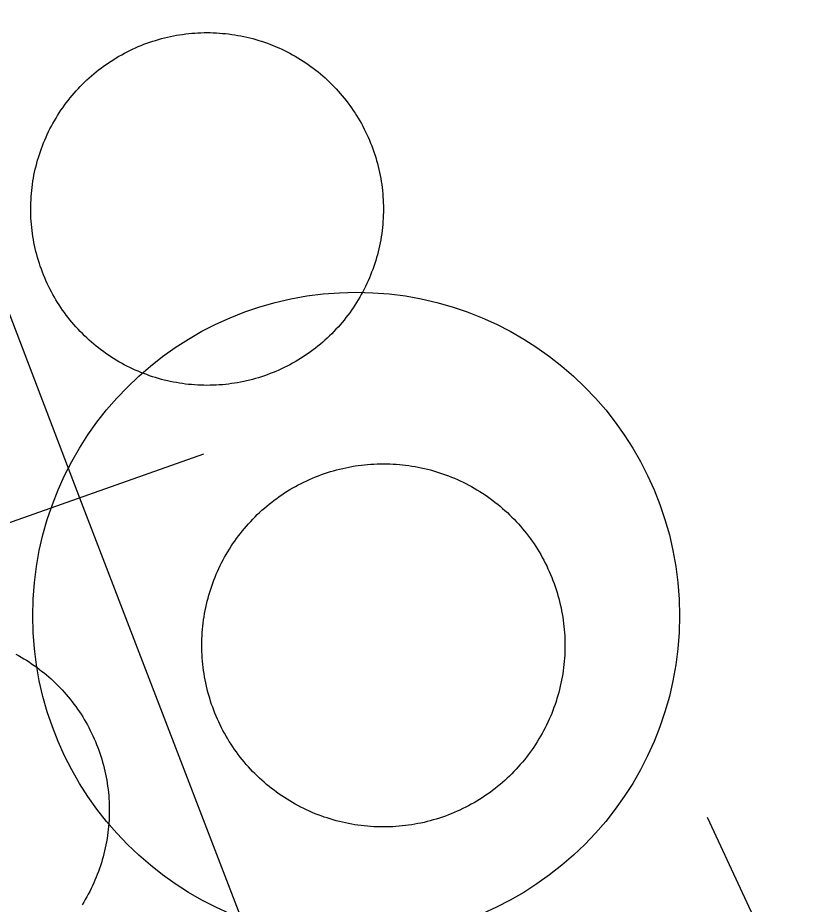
# Model space of a CAD drawing. Extents: x 3567028 to 3605064, y 510945 to 536587.
# Drawn here: x 3599958.9 to 3600106.3, y 526950.9 to 527117.7 of the extents above; entities that cross this region are included whole.
import ezdxf

# ---------------------------------------------------------------- set-up
doc = ezdxf.new("R2010")
doc.units = 0
for name, color, linetype in [('V-DOMW-TANK', 7, 'Continuous'), ('V-ROAD-CNTR', 7, 'Continuous'), ('V-UTIL-LINE', 7, 'Continuous')]:
    doc.layers.add(name, color=color, linetype=linetype)

msp = doc.modelspace()

# ---------------------------------------------------------------- linework, layer by layer
at = {"layer": 'V-DOMW-TANK'}
for points in [[(3599962.09, 527074.83), (3599961.98, 527075.4), (3599961.87, 527075.97), (3599961.77, 527076.54), (3599961.69, 527077.11), (3599961.61, 527077.69), (3599961.55, 527078.26), (3599961.49, 527078.84), (3599961.45, 527079.42), (3599961.41, 527079.99), (3599961.39, 527080.57), (3599961.37, 527081.15), (3599961.37, 527081.73), (3599961.37, 527082.31), (3599961.39, 527082.89), (3599961.42, 527083.47), (3599961.45, 527084.05), (3599961.5, 527084.62), (3599961.55, 527085.2), (3599961.62, 527085.77), (3599961.7, 527086.35), (3599961.78, 527086.92), (3599961.88, 527087.49), (3599961.98, 527088.06), (3599962.1, 527088.63), (3599962.22, 527089.19), (3599962.36, 527089.76), (3599962.5, 527090.32), (3599962.66, 527090.88), (3599962.82, 527091.43), (3599963, 527091.98), (3599963.18, 527092.53), (3599963.38, 527093.08), (3599963.58, 527093.62), (3599963.79, 527094.16), (3599964.01, 527094.69), (3599964.24, 527095.22), (3599964.48, 527095.75), (3599964.73, 527096.27), (3599964.99, 527096.79), (3599965.26, 527097.3), (3599965.54, 527097.81), (3599965.82, 527098.32), (3599966.12, 527098.82), (3599966.42, 527099.31), (3599966.73, 527099.8), (3599967.05, 527100.28), (3599967.38, 527100.76), (3599967.71, 527101.23), (3599968.06, 527101.7), (3599968.41, 527102.15), (3599968.77, 527102.61), (3599969.14, 527103.05), (3599969.52, 527103.49), (3599969.9, 527103.93), (3599970.29, 527104.35), (3599970.69, 527104.77), (3599971.1, 527105.19), (3599971.51, 527105.59), (3599971.93, 527105.99), (3599972.36, 527106.38), (3599972.79, 527106.76), (3599973.23, 527107.14), (3599973.68, 527107.51), (3599974.13, 527107.87), (3599974.59, 527108.22), (3599975.06, 527108.56), (3599975.53, 527108.9), (3599976, 527109.23), (3599976.49, 527109.55), (3599976.98, 527109.86), (3599977.47, 527110.16), (3599977.97, 527110.45), (3599978.48, 527110.74), (3599978.98, 527111.02), (3599979.5, 527111.28), (3599980.02, 527111.54), (3599980.54, 527111.79), (3599981.07, 527112.03), (3599981.6, 527112.26), (3599982.13, 527112.48), (3599982.67, 527112.7), (3599983.21, 527112.9), (3599983.76, 527113.09), (3599984.31, 527113.27), (3599984.86, 527113.44), (3599985.42, 527113.61), (3599985.97, 527113.77), (3599986.53, 527113.91), (3599987.1, 527114.04), (3599987.66, 527114.17), (3599988.23, 527114.29), (3599988.8, 527114.39), (3599989.37, 527114.48), (3599989.94, 527114.57), (3599990.52, 527114.65), (3599991.09, 527114.71), (3599991.67, 527114.77), (3599992.25, 527114.81), (3599992.82, 527114.84), (3599993.4, 527114.87)], [(3599993.4, 527114.87), (3599993.98, 527114.89), (3599994.56, 527114.89), (3599995.14, 527114.89), (3599995.72, 527114.87), (3599996.3, 527114.84), (3599996.87, 527114.81), (3599997.45, 527114.76), (3599998.03, 527114.71), (3599998.6, 527114.64), (3599999.18, 527114.57), (3599999.75, 527114.48), (3600000.32, 527114.38), (3600000.89, 527114.28), (3600001.46, 527114.16), (3600002.02, 527114.04), (3600002.59, 527113.9), (3600003.15, 527113.76), (3600003.7, 527113.6), (3600004.26, 527113.44), (3600004.81, 527113.26), (3600005.36, 527113.08), (3600005.91, 527112.89), (3600006.45, 527112.68), (3600006.99, 527112.47), (3600007.52, 527112.25), (3600008.05, 527112.02), (3600008.58, 527111.78), (3600009.1, 527111.53), (3600009.62, 527111.27), (3600010.13, 527111), (3600010.64, 527110.72), (3600011.15, 527110.44), (3600011.64, 527110.15), (3600012.14, 527109.84), (3600012.63, 527109.53), (3600013.11, 527109.21), (3600013.59, 527108.88), (3600014.06, 527108.55), (3600014.52, 527108.2), (3600014.98, 527107.85), (3600015.44, 527107.49), (3600015.88, 527107.12), (3600016.32, 527106.74), (3600016.76, 527106.36), (3600017.18, 527105.97), (3600017.6, 527105.57), (3600018.01, 527105.16), (3600018.42, 527104.75), (3600018.82, 527104.33), (3600019.21, 527103.91), (3600019.59, 527103.47), (3600019.97, 527103.03), (3600020.34, 527102.58), (3600020.7, 527102.13), (3600021.05, 527101.67), (3600021.39, 527101.2), (3600021.73, 527100.73), (3600022.06, 527100.26), (3600022.38, 527099.77), (3600022.69, 527099.28), (3600022.99, 527098.79), (3600023.28, 527098.29), (3600023.57, 527097.79), (3600023.84, 527097.28), (3600024.11, 527096.76), (3600024.37, 527096.24), (3600024.62, 527095.72), (3600024.86, 527095.2), (3600025.09, 527094.66), (3600025.31, 527094.13), (3600025.52, 527093.59), (3600025.72, 527093.05), (3600025.92, 527092.5), (3600026.1, 527091.95), (3600026.27, 527091.4), (3600026.44, 527090.84), (3600026.6, 527090.29), (3600026.74, 527089.73), (3600026.87, 527089.16), (3600027, 527088.6), (3600027.12, 527088.03), (3600027.22, 527087.46), (3600027.31, 527086.89), (3600027.4, 527086.32), (3600027.48, 527085.74), (3600027.54, 527085.17), (3600027.6, 527084.59), (3600027.64, 527084.02), (3600027.68, 527083.44), (3600027.7, 527082.86), (3600027.71, 527082.28), (3600027.72, 527081.7), (3600027.71, 527081.12), (3600027.7, 527080.54), (3600027.67, 527079.96), (3600027.64, 527079.39), (3600027.59, 527078.81), (3600027.54, 527078.23), (3600027.47, 527077.66), (3600027.4, 527077.08)], [(3600027.4, 527077.08), (3600027.31, 527076.51), (3600027.21, 527075.94), (3600027.11, 527075.37), (3600026.99, 527074.8), (3600026.87, 527074.24), (3600026.73, 527073.67), (3600026.59, 527073.11), (3600026.43, 527072.56), (3600026.27, 527072), (3600026.09, 527071.45), (3600025.91, 527070.9), (3600025.71, 527070.36), (3600025.51, 527069.81), (3600025.3, 527069.27), (3600025.08, 527068.74), (3600024.85, 527068.21), (3600024.61, 527067.68), (3600024.36, 527067.16), (3600024.1, 527066.64), (3600023.83, 527066.13), (3600023.55, 527065.62), (3600023.27, 527065.11), (3600022.97, 527064.62), (3600022.67, 527064.12), (3600022.36, 527063.64), (3600022.04, 527063.15), (3600021.71, 527062.67), (3600021.38, 527062.2), (3600021.03, 527061.74), (3600020.68, 527061.28), (3600020.32, 527060.82), (3600019.95, 527060.38), (3600019.57, 527059.94), (3600019.19, 527059.51), (3600018.8, 527059.08), (3600018.4, 527058.66), (3600017.99, 527058.25), (3600017.58, 527057.84), (3600017.16, 527057.44), (3600016.73, 527057.05), (3600016.3, 527056.67), (3600015.86, 527056.29), (3600015.41, 527055.92), (3600014.96, 527055.56), (3600014.5, 527055.21), (3600014.03, 527054.87), (3600013.56, 527054.53), (3600013.08, 527054.2), (3600012.6, 527053.88), (3600012.11, 527053.57), (3600011.62, 527053.27), (3600011.12, 527052.98), (3600010.62, 527052.69), (3600010.11, 527052.42), (3600009.59, 527052.15), (3600009.07, 527051.89), (3600008.55, 527051.64), (3600008.02, 527051.4), (3600007.49, 527051.17), (3600006.96, 527050.95)], [(3600006.96, 527050.95), (3600006.42, 527050.74), (3600005.88, 527050.54), (3600005.33, 527050.34), (3600004.78, 527050.16), (3600004.23, 527049.98), (3600003.67, 527049.82), (3600003.12, 527049.67), (3600002.56, 527049.52), (3600001.99, 527049.39), (3600001.43, 527049.26), (3600000.86, 527049.15), (3600000.29, 527049.04), (3599999.72, 527048.95), (3599999.15, 527048.86), (3599998.57, 527048.79), (3599998, 527048.72), (3599997.42, 527048.66), (3599996.84, 527048.62), (3599996.27, 527048.58), (3599995.69, 527048.56), (3599995.11, 527048.55), (3599994.53, 527048.54), (3599993.95, 527048.55), (3599993.37, 527048.56), (3599992.79, 527048.58), (3599992.21, 527048.62), (3599991.64, 527048.67), (3599991.06, 527048.72), (3599990.49, 527048.79), (3599989.91, 527048.86), (3599989.34, 527048.95), (3599988.77, 527049.05), (3599988.2, 527049.15), (3599987.63, 527049.27), (3599987.07, 527049.39), (3599986.5, 527049.53), (3599985.94, 527049.67), (3599985.39, 527049.83), (3599984.83, 527049.99), (3599984.28, 527050.17), (3599983.73, 527050.35), (3599983.18, 527050.55), (3599982.64, 527050.75), (3599982.1, 527050.96), (3599981.57, 527051.18), (3599981.04, 527051.42), (3599980.51, 527051.65), (3599979.99, 527051.9), (3599979.47, 527052.17), (3599978.96, 527052.43), (3599978.45, 527052.71), (3599977.94, 527052.99), (3599977.45, 527053.29), (3599976.95, 527053.59), (3599976.46, 527053.9), (3599975.98, 527054.22), (3599975.5, 527054.55), (3599975.03, 527054.89), (3599974.57, 527055.23), (3599974.11, 527055.58), (3599973.65, 527055.94), (3599973.21, 527056.31), (3599972.77, 527056.69), (3599972.33, 527057.07), (3599971.91, 527057.46), (3599971.49, 527057.86), (3599971.08, 527058.27), (3599970.67, 527058.68), (3599970.27, 527059.1), (3599969.88, 527059.53), (3599969.5, 527059.96), (3599969.12, 527060.4), (3599968.75, 527060.85), (3599968.39, 527061.3), (3599968.04, 527061.76), (3599967.7, 527062.23), (3599967.36, 527062.7), (3599967.03, 527063.18), (3599966.71, 527063.66), (3599966.4, 527064.15), (3599966.1, 527064.64), (3599965.81, 527065.14), (3599965.52, 527065.65), (3599965.25, 527066.15), (3599964.98, 527066.67), (3599964.72, 527067.19), (3599964.47, 527067.71), (3599964.23, 527068.24), (3599964, 527068.77), (3599963.78, 527069.3), (3599963.57, 527069.84), (3599963.36, 527070.38), (3599963.17, 527070.93), (3599962.99, 527071.48), (3599962.81, 527072.03), (3599962.65, 527072.59), (3599962.49, 527073.14), (3599962.35, 527073.7), (3599962.22, 527074.27), (3599962.09, 527074.83)], [(3600017.18, 527032.13), (3600017.75, 527032.31), (3600018.32, 527032.47), (3600018.9, 527032.63), (3600019.47, 527032.78), (3600020.06, 527032.92), (3600020.64, 527033.05), (3600021.22, 527033.17), (3600021.81, 527033.28), (3600022.4, 527033.37), (3600022.99, 527033.46), (3600023.58, 527033.54), (3600024.17, 527033.61), (3600024.76, 527033.66), (3600025.36, 527033.71), (3600025.95, 527033.74), (3600026.55, 527033.77), (3600027.15, 527033.79), (3600027.74, 527033.79), (3600028.34, 527033.79), (3600028.93, 527033.77), (3600029.53, 527033.74), (3600030.12, 527033.7), (3600030.72, 527033.66), (3600031.31, 527033.6), (3600031.91, 527033.53), (3600032.5, 527033.45), (3600033.09, 527033.36), (3600033.67, 527033.27), (3600034.26, 527033.16), (3600034.85, 527033.04), (3600035.43, 527032.91), (3600036, 527032.77), (3600036.58, 527032.62), (3600037.16, 527032.46), (3600037.73, 527032.29), (3600038.3, 527032.11), (3600038.86, 527031.92), (3600039.43, 527031.72), (3600039.98, 527031.51), (3600040.54, 527031.29), (3600041.09, 527031.06), (3600041.64, 527030.83), (3600042.18, 527030.58), (3600042.72, 527030.32), (3600043.25, 527030.05), (3600043.78, 527029.78), (3600044.3, 527029.49), (3600044.82, 527029.2), (3600045.33, 527028.9), (3600045.84, 527028.58), (3600046.35, 527028.26), (3600046.84, 527027.93), (3600047.33, 527027.6), (3600047.82, 527027.25), (3600048.3, 527026.89), (3600048.77, 527026.53), (3600049.24, 527026.16), (3600049.7, 527025.78), (3600050.15, 527025.39), (3600050.6, 527025), (3600051.04, 527024.59), (3600051.47, 527024.18), (3600051.89, 527023.76), (3600052.31, 527023.34), (3600052.72, 527022.91), (3600053.12, 527022.47), (3600053.52, 527022.02), (3600053.91, 527021.57), (3600054.28, 527021.11), (3600054.65, 527020.64), (3600055.02, 527020.17), (3600055.37, 527019.69), (3600055.72, 527019.2), (3600056.06, 527018.71), (3600056.38, 527018.21), (3600056.7, 527017.71), (3600057.01, 527017.2), (3600057.32, 527016.69), (3600057.61, 527016.17), (3600057.89, 527015.64), (3600058.17, 527015.11), (3600058.44, 527014.58), (3600058.69, 527014.04), (3600058.94, 527013.5), (3600059.18, 527012.95), (3600059.4, 527012.4), (3600059.62, 527011.84), (3600059.83, 527011.29), (3600060.03, 527010.72), (3600060.22, 527010.16), (3600060.4, 527009.59), (3600060.56, 527009.02), (3600060.73, 527008.44), (3600060.87, 527007.87), (3600061.01, 527007.29), (3600061.14, 527006.7), (3600061.26, 527006.12), (3600061.37, 527005.53), (3600061.47, 527004.94), (3600061.55, 527004.36)], [(3599997.54, 526983.61), (3599997.26, 526984.14), (3599997, 526984.68), (3599996.74, 526985.21), (3599996.49, 526985.76), (3599996.26, 526986.3), (3599996.03, 526986.85), (3599995.81, 526987.41), (3599995.6, 526987.97), (3599995.4, 526988.53), (3599995.21, 526989.1), (3599995.04, 526989.67), (3599994.87, 526990.24), (3599994.71, 526990.81), (3599994.56, 526991.39), (3599994.42, 526991.97), (3599994.29, 526992.55), (3599994.17, 526993.14), (3599994.07, 526993.72), (3599993.97, 526994.31), (3599993.88, 526994.9), (3599993.8, 526995.49), (3599993.73, 526996.08), (3599993.68, 526996.68), (3599993.63, 526997.27), (3599993.6, 526997.87), (3599993.57, 526998.46), (3599993.56, 526999.06), (3599993.55, 526999.66), (3599993.56, 527000.25), (3599993.58, 527000.85), (3599993.6, 527001.44), (3599993.64, 527002.04), (3599993.68, 527002.63), (3599993.74, 527003.22), (3599993.81, 527003.82), (3599993.89, 527004.41), (3599993.98, 527005), (3599994.07, 527005.59), (3599994.18, 527006.17), (3599994.3, 527006.76), (3599994.43, 527007.34), (3599994.57, 527007.92), (3599994.72, 527008.5), (3599994.88, 527009.07), (3599995.05, 527009.64), (3599995.23, 527010.21), (3599995.42, 527010.78), (3599995.62, 527011.34), (3599995.83, 527011.9), (3599996.05, 527012.45), (3599996.28, 527013), (3599996.51, 527013.55), (3599996.76, 527014.09), (3599997.02, 527014.63), (3599997.29, 527015.16), (3599997.56, 527015.69), (3599997.85, 527016.21), (3599998.14, 527016.73), (3599998.44, 527017.25), (3599998.76, 527017.75), (3599999.08, 527018.26), (3599999.41, 527018.76), (3599999.74, 527019.24), (3600000.09, 527019.73), (3600000.45, 527020.21), (3600000.81, 527020.68), (3600001.18, 527021.15), (3600001.56, 527021.61), (3600001.95, 527022.06), (3600002.34, 527022.51), (3600002.75, 527022.95), (3600003.16, 527023.38), (3600003.58, 527023.8), (3600004, 527024.22), (3600004.43, 527024.63), (3600004.87, 527025.03), (3600005.32, 527025.43), (3600005.77, 527025.82), (3600006.23, 527026.2), (3600006.7, 527026.57), (3600007.18, 527026.93), (3600007.66, 527027.28), (3600008.14, 527027.63), (3600008.63, 527027.96), (3600009.13, 527028.3), (3600009.63, 527028.61), (3600010.14, 527028.93), (3600010.66, 527029.23), (3600011.17, 527029.52), (3600011.7, 527029.8), (3600012.23, 527030.08), (3600012.76, 527030.34), (3600013.3, 527030.6), (3600013.84, 527030.85), (3600014.39, 527031.09), (3600014.94, 527031.31), (3600015.49, 527031.53), (3600016.05, 527031.74), (3600016.62, 527031.94), (3600017.18, 527032.13)], [(3600061.55, 527004.36), (3600061.63, 527003.76), (3600061.7, 527003.17), (3600061.75, 527002.58), (3600061.8, 527001.98), (3600061.84, 527001.39), (3600061.86, 527000.79), (3600061.88, 527000.2), (3600061.88, 526999.6), (3600061.88, 526999), (3600061.86, 526998.41), (3600061.83, 526997.81), (3600061.8, 526997.22), (3600061.75, 526996.62), (3600061.69, 526996.03), (3600061.62, 526995.44), (3600061.55, 526994.84), (3600061.46, 526994.26), (3600061.36, 526993.67), (3600061.25, 526993.08), (3600061.13, 526992.5), (3600061, 526991.92), (3600060.86, 526991.34), (3600060.71, 526990.76), (3600060.55, 526990.18), (3600060.38, 526989.61), (3600060.2, 526989.05), (3600060.01, 526988.48), (3600059.81, 526987.92), (3600059.6, 526987.36), (3600059.39, 526986.8), (3600059.16, 526986.25), (3600058.92, 526985.71), (3600058.67, 526985.16), (3600058.41, 526984.63), (3600058.15, 526984.09), (3600057.87, 526983.56), (3600057.59, 526983.04), (3600057.29, 526982.52), (3600056.99, 526982.01), (3600056.68, 526981.5), (3600056.36, 526981), (3600056.03, 526980.5), (3600055.69, 526980.01), (3600055.34, 526979.52), (3600054.99, 526979.04), (3600054.62, 526978.57), (3600054.25, 526978.11), (3600053.87, 526977.65), (3600053.48, 526977.19), (3600053.09, 526976.75), (3600052.69, 526976.31), (3600052.28, 526975.88), (3600051.86, 526975.45), (3600051.43, 526975.03), (3600051, 526974.62), (3600050.56, 526974.22), (3600050.11, 526973.82), (3600049.66, 526973.44), (3600049.2, 526973.06), (3600048.73, 526972.69)], [(3599958.56, 526997.99), (3599959.07, 526997.71), (3599959.57, 526997.42), (3599960.07, 526997.12), (3599960.57, 526996.82), (3599961.06, 526996.5), (3599961.54, 526996.18), (3599962.02, 526995.85), (3599962.49, 526995.51), (3599962.96, 526995.16), (3599963.42, 526994.8), (3599963.88, 526994.44), (3599964.32, 526994.07), (3599964.77, 526993.69), (3599965.2, 526993.3), (3599965.63, 526992.91), (3599966.05, 526992.5), (3599966.46, 526992.09), (3599966.87, 526991.68), (3599967.27, 526991.26), (3599967.66, 526990.82), (3599968.04, 526990.39), (3599968.42, 526989.94), (3599968.79, 526989.49), (3599969.15, 526989.03), (3599969.5, 526988.57), (3599969.85, 526988.1), (3599970.18, 526987.63), (3599970.51, 526987.15), (3599970.83, 526986.66), (3599971.14, 526986.17), (3599971.44, 526985.67), (3599971.74, 526985.17), (3599972.02, 526984.66), (3599972.3, 526984.15), (3599972.57, 526983.63), (3599972.82, 526983.11), (3599973.07, 526982.58), (3599973.31, 526982.05), (3599973.54, 526981.52), (3599973.76, 526980.98), (3599973.97, 526980.44), (3599974.18, 526979.89), (3599974.37, 526979.34), (3599974.55, 526978.79), (3599974.73, 526978.23), (3599974.89, 526977.67), (3599975.04, 526977.11), (3599975.19, 526976.55), (3599975.32, 526975.98), (3599975.44, 526975.42), (3599975.56, 526974.84), (3599975.66, 526974.27), (3599975.75, 526973.7), (3599975.84, 526973.12), (3599975.91, 526972.54), (3599975.98, 526971.96), (3599976.03, 526971.39), (3599976.08, 526970.81), (3599976.11, 526970.22), (3599976.13, 526969.64), (3599976.14, 526969.06), (3599976.15, 526968.48), (3599976.14, 526967.9), (3599976.12, 526967.32), (3599976.1, 526966.73), (3599976.06, 526966.15), (3599976.01, 526965.57), (3599975.95, 526964.99), (3599975.88, 526964.42), (3599975.81, 526963.84), (3599975.72, 526963.26), (3599975.62, 526962.69), (3599975.51, 526962.12), (3599975.4, 526961.55), (3599975.27, 526960.98), (3599975.13, 526960.41), (3599974.98, 526959.85), (3599974.82, 526959.29), (3599974.66, 526958.73), (3599974.48, 526958.18), (3599974.29, 526957.63), (3599974.1, 526957.08), (3599973.89, 526956.54), (3599973.68, 526955.99), (3599973.45, 526955.46), (3599973.22, 526954.93), (3599972.97, 526954.4), (3599972.72, 526953.87), (3599972.46, 526953.35), (3599972.19, 526952.84), (3599971.91, 526952.33), (3599971.62, 526951.82), (3599971.33, 526951.32), (3599971.02, 526950.82)], [(3600048.73, 526972.69), (3600048.26, 526972.33), (3600047.78, 526971.97), (3600047.29, 526971.63), (3600046.8, 526971.29), (3600046.3, 526970.96), (3600045.8, 526970.64), (3600045.29, 526970.33), (3600044.78, 526970.03), (3600044.26, 526969.73), (3600043.73, 526969.45), (3600043.21, 526969.18), (3600042.67, 526968.91), (3600042.13, 526968.65), (3600041.59, 526968.41), (3600041.04, 526968.17), (3600040.49, 526967.94), (3600039.94, 526967.72), (3600039.38, 526967.51), (3600038.82, 526967.32), (3600038.25, 526967.13), (3600037.68, 526966.95), (3600037.11, 526966.78), (3600036.54, 526966.62), (3600035.96, 526966.47), (3600035.38, 526966.33), (3600034.79, 526966.2), (3600034.21, 526966.09), (3600033.62, 526965.98), (3600033.04, 526965.88), (3600032.45, 526965.79), (3600031.86, 526965.72), (3600031.26, 526965.65), (3600030.67, 526965.59), (3600030.07, 526965.55), (3600029.48, 526965.51), (3600028.88, 526965.48), (3600028.29, 526965.47), (3600027.69, 526965.46), (3600027.09, 526965.47), (3600026.5, 526965.49), (3600025.9, 526965.51), (3600025.31, 526965.55), (3600024.71, 526965.6), (3600024.12, 526965.66), (3600023.53, 526965.72), (3600022.94, 526965.8), (3600022.35, 526965.89), (3600021.76, 526965.99), (3600021.17, 526966.1), (3600020.59, 526966.22), (3600020.01, 526966.35), (3600019.43, 526966.49), (3600018.85, 526966.64), (3600018.28, 526966.8), (3600017.7, 526966.96), (3600017.14, 526967.15), (3600016.57, 526967.33), (3600016.01, 526967.54), (3600015.45, 526967.74), (3600014.9, 526967.96), (3600014.34, 526968.19), (3600013.8, 526968.43), (3600013.26, 526968.68), (3600012.72, 526968.93), (3600012.18, 526969.2), (3600011.65, 526969.48), (3600011.13, 526969.76), (3600010.61, 526970.06), (3600010.1, 526970.36), (3600009.59, 526970.67), (3600009.09, 526970.99), (3600008.59, 526971.32), (3600008.1, 526971.66), (3600007.61, 526972.01), (3600007.14, 526972.36), (3600006.66, 526972.72), (3600006.2, 526973.09), (3600005.74, 526973.47), (3600005.28, 526973.86), (3600004.84, 526974.26), (3600004.4, 526974.66), (3600003.96, 526975.07), (3600003.54, 526975.49), (3600003.12, 526975.92), (3600002.71, 526976.35), (3600002.31, 526976.79), (3600001.91, 526977.24), (3600001.53, 526977.69), (3600001.15, 526978.15), (3600000.78, 526978.62), (3600000.42, 526979.09), (3600000.06, 526979.57), (3599999.71, 526980.05), (3599999.38, 526980.55), (3599999.05, 526981.04), (3599998.73, 526981.55), (3599998.42, 526982.06), (3599998.12, 526982.57), (3599997.82, 526983.09), (3599997.54, 526983.61)]]:
    msp.add_lwpolyline(points, dxfattribs=at)
msp.add_circle((3600022.59, 527005.2), 60.85, dxfattribs=at)
at = {"layer": 'V-ROAD-CNTR'}
msp.add_lwpolyline([(3600124.09, 526875.94), (3600112.64, 526915.69), (3600088.71, 526967.22)], dxfattribs=at)
at = {"layer": 'V-UTIL-LINE'}
for points in [[(3599865.2, 527222.6), (3599892.66, 527231.47), (3599970.51, 527027.36), (3600028.08, 526877.81), (3600006.58, 526869.25), (3600073.05, 526706.79), (3600092.9, 526712.7), (3600084.34, 526734.87), (3600100.23, 526740.79)], [(3599993.88, 527035.61), (3599859.88, 526988.26), (3599852.97, 527005.8)]]:
    msp.add_lwpolyline(points, dxfattribs=at)

doc.saveas('drawing.dxf')
